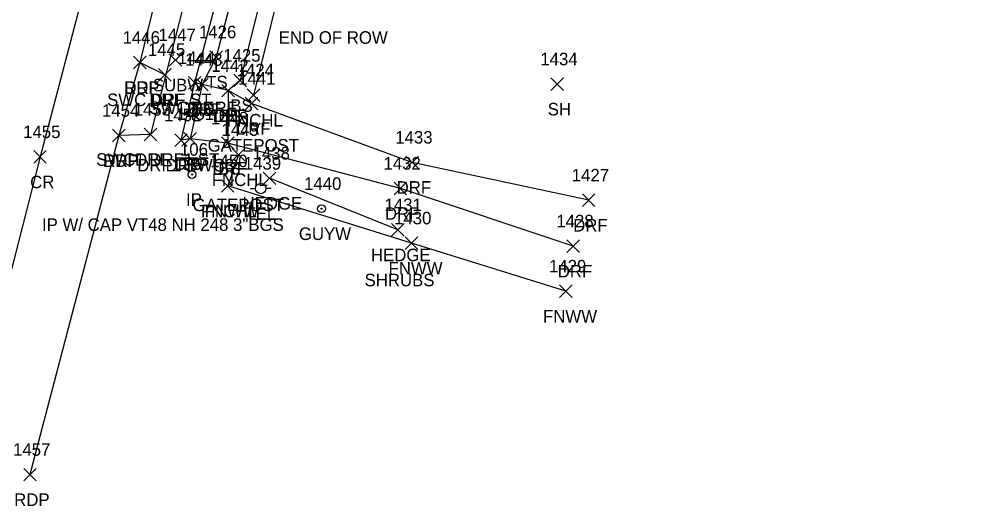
# Model space of a CAD drawing. Extents: x 1477930 to 1480780, y 774090 to 784647.
# Drawn here: x 1479293.7 to 1479445.7, y 774132.1 to 774209.8 of the extents above; entities that cross this region are included whole.
import ezdxf

# ---------------------------------------------------------------- set-up
doc = ezdxf.new("R2010")
doc.units = 0
for name, color, linetype in [('L_A', 7, 'Continuous'), ('L_C', 7, 'Continuous'), ('L_I', 7, 'Continuous'), ('L_TIC', 7, 'Continuous'), ('LAHR', 7, 'Continuous'), ('LELB', 7, 'Continuous'), ('LFNC', 7, 'Continuous'), ('M_A', 7, 'Continuous'), ('M_C', 7, 'Continuous'), ('M_I', 7, 'Continuous'), ('MPIR', 7, 'Continuous'), ('P_A', 7, 'Continuous'), ('P_I', 7, 'Continuous'), ('P_TIC', 7, 'Continuous'), ('PET', 7, 'Continuous'), ('PRC', 7, 'Continuous'), ('R_A', 7, 'Continuous'), ('R_I', 7, 'Continuous'), ('R_TIC', 7, 'Continuous'), ('RDF', 7, 'Continuous'), ('RSW', 7, 'Continuous'), ('U_A', 7, 'Continuous'), ('U_I', 7, 'Continuous'), ('U_TIC', 7, 'Continuous'), ('UP', 7, 'Continuous'), ('UPGW', 7, 'Continuous')]:
    doc.layers.add(name, color=color, linetype=linetype)

msp = doc.modelspace()

# ---------------------------------------------------------------- linework, layer by layer
at = {"layer": 'L_TIC'}
for points in [[(1479324.08, 774202.75), (1479326.08, 774204.75)], [(1479326.08, 774202.75), (1479324.08, 774204.75)], [(1479321.82, 774198.36), (1479323.82, 774200.36)], [(1479323.82, 774198.36), (1479321.82, 774200.36)], [(1479327.89, 774199.01), (1479329.89, 774201.01)], [(1479329.89, 774199.01), (1479327.89, 774201.01)], [(1479378.45, 774198.44), (1479380.45, 774200.44)], [(1479380.45, 774198.44), (1479378.45, 774200.44)], [(1479325.98, 774197.39), (1479327.98, 774199.39)], [(1479327.98, 774197.39), (1479325.98, 774199.39)], [(1479330.04, 774196.67), (1479332.04, 774198.67)], [(1479332.04, 774196.67), (1479330.04, 774198.67)], [(1479319.92, 774189.73), (1479321.92, 774191.73)], [(1479321.92, 774189.73), (1479319.92, 774191.73)], [(1479325.95, 774189), (1479327.95, 774191)], [(1479327.95, 774189), (1479325.95, 774191)], [(1479327.63, 774187.17), (1479329.63, 774189.17)], [(1479329.63, 774187.17), (1479327.63, 774189.17)], [(1479332.58, 774183.41), (1479334.58, 774185.41)], [(1479334.58, 774183.41), (1479332.58, 774185.41)], [(1479325.91, 774182.18), (1479327.91, 774184.18)], [(1479327.91, 774182.18), (1479325.91, 774184.18)], [(1479325.91, 774182.18), (1479327.91, 774184.18)], [(1479327.91, 774182.18), (1479325.91, 774184.18)], [(1479353.05, 774175.18), (1479355.05, 774177.18)], [(1479355.05, 774175.18), (1479353.05, 774177.18)], [(1479355.22, 774173.06), (1479357.22, 774175.06)], [(1479357.22, 774173.06), (1479355.22, 774175.06)], [(1479379.84, 774165.39), (1479381.84, 774167.39)], [(1479381.84, 774165.39), (1479379.84, 774167.39)]]:
    msp.add_lwpolyline(points, dxfattribs=at)
at = {"layer": 'LAHR'}
msp.add_lwpolyline([(1479354.05, 774176.18), (1479333.58, 774184.41)], dxfattribs=at)
at = {"layer": 'LELB'}
for points in [[(1479347.88, 774292.52), (1479335.38, 774243.42), (1479325.08, 774203.75), (1479322.82, 774199.36), (1479320.92, 774190.73)], [(1479352.42, 774291.65), (1479339.33, 774241.92), (1479328.89, 774200.01), (1479326.98, 774198.39), (1479326.95, 774190)]]:
    msp.add_lwpolyline(points, dxfattribs=at)
at = {"layer": 'LFNC'}
for points in [[(1479353.25, 774288.66), (1479341.81, 774241.57), (1479331.04, 774197.67)], [(1479328.63, 774188.17), (1479326.91, 774183.18)], [(1479380.84, 774166.39), (1479356.22, 774174.06), (1479326.91, 774183.18)]]:
    msp.add_lwpolyline(points, dxfattribs=at)
at = {"layer": 'MPIR'}
for radius in [0.625, 0.0833]:
    msp.add_circle((1479321.23, 774185.01), radius, dxfattribs=at)
at = {"layer": 'P_TIC'}
for points in [[(1479311.91, 774201.88), (1479313.91, 774203.88)], [(1479313.91, 774201.88), (1479311.91, 774203.88)], [(1479308.56, 774190.22), (1479310.56, 774192.22)], [(1479310.56, 774190.22), (1479308.56, 774192.22)], [(1479295.99, 774186.82), (1479297.99, 774188.82)], [(1479297.99, 774186.82), (1479295.99, 774188.82)], [(1479294.39, 774136.13), (1479296.39, 774138.13)], [(1479296.39, 774136.13), (1479294.39, 774138.13)]]:
    msp.add_lwpolyline(points, dxfattribs=at)
at = {"layer": 'PET'}
msp.add_lwpolyline([(1479393.7, 774517.71), (1479389.34, 774499.77), (1479385.65, 774485.2), (1479372.47, 774434.64), (1479369.27, 774419.38), (1479364.55, 774403.36), (1479358.32, 774380), (1479344.31, 774327.21), (1479344.11, 774325.21), (1479340.22, 774308.9), (1479335.03, 774292.91), (1479323.53, 774246.41), (1479312.91, 774202.88), (1479309.56, 774191.22), (1479295.39, 774137.13)], dxfattribs=at)
at = {"layer": 'PRC'}
msp.add_lwpolyline([(1479418.32, 774694.97), (1479413.6, 774667.54), (1479403.41, 774616.88), (1479393.18, 774569.31), (1479382.15, 774520.62), (1479370.95, 774473.44), (1479362, 774437.8), (1479350.26, 774392.93), (1479347.88, 774382.5), (1479334.29, 774330.6), (1479333.84, 774328.63), (1479325.02, 774295.54), (1479313.51, 774250.57), (1479296.99, 774187.82), (1479284.93, 774140.68)], dxfattribs=at)
at = {"layer": 'R_TIC'}
for points in [[(1479311.91, 774201.88), (1479313.91, 774203.88)], [(1479313.91, 774201.88), (1479311.91, 774203.88)], [(1479315.88, 774199.93), (1479317.88, 774201.93)], [(1479317.88, 774199.93), (1479315.88, 774201.93)], [(1479315.88, 774199.93), (1479317.88, 774201.93)], [(1479317.88, 774199.93), (1479315.88, 774201.93)], [(1479320.64, 774198.64), (1479322.64, 774200.64)], [(1479322.64, 774198.64), (1479320.64, 774200.64)], [(1479320.64, 774198.64), (1479322.64, 774200.64)], [(1479322.64, 774198.64), (1479320.64, 774200.64)], [(1479321.82, 774198.36), (1479323.82, 774200.36)], [(1479323.82, 774198.36), (1479321.82, 774200.36)], [(1479325.98, 774197.39), (1479327.98, 774199.39)], [(1479327.98, 774197.39), (1479325.98, 774199.39)], [(1479329.71, 774195.35), (1479331.71, 774197.35)], [(1479331.71, 774195.35), (1479329.71, 774197.35)], [(1479308.56, 774190.22), (1479310.56, 774192.22)], [(1479310.56, 774190.22), (1479308.56, 774192.22)], [(1479313.62, 774190.4), (1479315.62, 774192.4)], [(1479315.62, 774190.4), (1479313.62, 774192.4)], [(1479313.62, 774190.4), (1479315.62, 774192.4)], [(1479315.62, 774190.4), (1479313.62, 774192.4)], [(1479318.46, 774189.5), (1479320.46, 774191.5)], [(1479320.46, 774189.5), (1479318.46, 774191.5)], [(1479318.46, 774189.5), (1479320.46, 774191.5)], [(1479320.46, 774189.5), (1479318.46, 774191.5)], [(1479319.92, 774189.73), (1479321.92, 774191.73)], [(1479321.92, 774189.73), (1479319.92, 774191.73)], [(1479325.95, 774189), (1479327.95, 774191)], [(1479327.95, 774189), (1479325.95, 774191)], [(1479355.32, 774185.95), (1479357.32, 774187.95)], [(1479357.32, 774185.95), (1479355.32, 774187.95)], [(1479353.44, 774181.79), (1479355.44, 774183.79)], [(1479355.44, 774181.79), (1479353.44, 774183.79)], [(1479383.47, 774179.91), (1479385.47, 774181.91)], [(1479385.47, 774179.91), (1479383.47, 774181.91)], [(1479381, 774172.58), (1479383, 774174.58)], [(1479383, 774172.58), (1479381, 774174.58)]]:
    msp.add_lwpolyline(points, dxfattribs=at)
at = {"layer": 'RDF'}
for points in [[(1479316.88, 774200.93), (1479312.91, 774202.88)], [(1479384.47, 774180.91), (1479356.32, 774186.95), (1479330.71, 774196.35), (1479326.98, 774198.39), (1479322.82, 774199.36), (1479321.64, 774199.64)], [(1479314.62, 774191.4), (1479309.56, 774191.22)], [(1479382, 774173.58), (1479354.44, 774182.79), (1479326.95, 774190), (1479320.92, 774190.73), (1479319.46, 774190.5)]]:
    msp.add_lwpolyline(points, dxfattribs=at)
at = {"layer": 'RSW'}
for points in [[(1479445.73, 774683.18), (1479436.47, 774645.61), (1479432.44, 774628.24), (1479428.42, 774611.14), (1479416.86, 774563.55), (1479405.32, 774516.05), (1479399.83, 774493.77), (1479397.14, 774483.55), (1479383.7, 774432.42), (1479378.78, 774414.66), (1479376, 774403.93), (1479368.41, 774376.23), (1479354.39, 774323.87), (1479354.03, 774322.36), (1479349.26, 774304.31), (1479346.2, 774292.81), (1479333.15, 774243.56), (1479321.64, 774199.64), (1479319.46, 774190.5)], [(1479439.59, 774678.84), (1479428.06, 774631.68), (1479427.69, 774629.39), (1479423.62, 774612.61), (1479412.13, 774564.62), (1479400.05, 774515.9), (1479395.35, 774496.7), (1479392.07, 774484.83), (1479378.7, 774433.47), (1479373.97, 774416.64), (1479370.99, 774405.04), (1479364.01, 774378.3), (1479349.72, 774325.26), (1479349.32, 774323.81), (1479344.48, 774305.55), (1479341.14, 774293.48), (1479328.32, 774245.21), (1479314.62, 774191.4)]]:
    msp.add_lwpolyline(points, dxfattribs=at)
at = {"layer": 'U_TIC'}
for points in [[(1479317.58, 774202.29), (1479319.58, 774204.29)], [(1479319.58, 774202.29), (1479317.58, 774204.29)]]:
    msp.add_lwpolyline(points, dxfattribs=at)
at = {"layer": 'UP'}
for p, q in [((1479330.52, 774182.77), (1479331.34, 774182.77)), ((1479332.18, 774182.78), (1479332.18, 774182.78)), ((1479333.84, 774182.78), (1479333.01, 774182.78)), ((1479333.01, 774182.78), (1479333.01, 774182.78)), ((1479333.84, 774182.78), (1479333.84, 774182.78))]:
    msp.add_line(p, q, dxfattribs=at)
msp.add_circle((1479332.18, 774182.78), 0.833, dxfattribs=at)
at = {"layer": 'UPGW'}
for radius in [0.625, 0.0833]:
    msp.add_circle((1479341.87, 774179.56), radius, dxfattribs=at)

# ---------------------------------------------------------------- texts
at = {"layer": 'L_A'}
for s, p in [('TS', (1479323.49, 774198.75)), ('BS', (1479327.33, 774195.01)), ('TS', (1479321.23, 774194.36)), ('BS', (1479325.42, 774193.39)), ('SH', (1479377.94, 774194.44)), ('FNCHL', (1479326.78, 774192.67)), ('TS', (1479319.33, 774185.73)), ('BS', (1479325.39, 774185)), ('FNCHL', (1479324.38, 774183.17)), ('FNCHL', (1479322.66, 774178.18)), ('FNWW', (1479323.26, 774178.18)), ('HEDGE', (1479329.28, 774179.41)), ('HEDGE', (1479349.75, 774171.18)), ('FNWW', (1479352.56, 774169.06)), ('FNWW', (1479377.19, 774161.39))]:
    msp.add_text(s, height=2, dxfattribs=at).set_placement(p)
at = {"layer": 'L_C'}
for s, p in [('END OF ROW', (1479335.05, 774205.87)), ('GATEPOST', (1479323.72, 774188.67)), ('GATEPOST', (1479321.32, 774179.17)), ('SHRUBS', (1479348.74, 774167.18))]:
    msp.add_text(s, height=2, dxfattribs=at).set_placement(p)
at = {"layer": 'L_I'}
for s, p in [('1426', (1479322.33, 774206.75)), ('1443', (1479320.13, 774202.36)), ('1425', (1479326.2, 774203.01)), ('1434', (1479376.76, 774202.44)), ('1442', (1479324.29, 774201.39)), ('1424', (1479328.34, 774200.67)), ('1451', (1479318.79, 774193.73)), ('1448', (1479324.25, 774193)), ('1449', (1479325.93, 774191.17)), ('1438', (1479330.88, 774187.41)), ('1450', (1479324.13, 774186.18)), ('1450', (1479324.13, 774186.18)), ('1431', (1479351.92, 774179.18)), ('1430', (1479353.44, 774177.06)), ('1429', (1479378.14, 774169.39))]:
    msp.add_text(s, height=2, dxfattribs=at).set_placement(p)
at = {"layer": 'M_A'}
msp.add_text('IP', height=2, dxfattribs=at).set_placement((1479320.27, 774180.01))
at = {"layer": 'M_C'}
msp.add_text('IP W/ CAP VT48 NH 248 3"BGS', height=2, dxfattribs=at).set_placement((1479297.3, 774176.01))
at = {"layer": 'M_I'}
msp.add_text('106', height=2, dxfattribs=at).set_placement((1479319.3, 774188.01))
at = {"layer": 'P_A'}
for s, p in [('RDP', (1479310.4, 774197.88)), ('RDP', (1479307.05, 774186.22)), ('CR', (1479295.42, 774182.82)), ('RDP', (1479292.87, 774132.13))]:
    msp.add_text(s, height=2, dxfattribs=at).set_placement(p)
at = {"layer": 'P_I'}
for s, p in [('1446', (1479310.16, 774205.88)), ('1454', (1479306.87, 774194.22)), ('1455', (1479294.3, 774190.82)), ('1457', (1479292.69, 774140.13))]:
    msp.add_text(s, height=2, dxfattribs=at).set_placement(p)
at = {"layer": 'R_A'}
for s, p in [('DRF', (1479310.45, 774197.88)), ('SWC DRF ST', (1479307.69, 774195.93)), ('DRF', (1479314.42, 774195.93)), ('SWC3 DRF', (1479314.42, 774194.64)), ('DRF', (1479319.18, 774194.64)), ('DRF', (1479320.36, 774194.36)), ('DRF', (1479324.52, 774193.39)), ('DRF', (1479328.24, 774191.35)), ('SWC1 DRF1 ST', (1479305.95, 774186.4)), ('DRF', (1479307.1, 774186.22)), ('DRF', (1479312.15, 774186.4)), ('DRF', (1479318.45, 774185.73)), ('DRF1 SWC3', (1479312.49, 774185.5)), ('DRF', (1479317, 774185.5)), ('DRF', (1479324.48, 774185)), ('DRF', (1479353.85, 774181.95)), ('DRF', (1479351.98, 774177.79)), ('DRF', (1479382, 774175.91)), ('DRF', (1479379.54, 774168.58))]:
    msp.add_text(s, height=2, dxfattribs=at).set_placement(p)
at = {"layer": 'R_I'}
for s, p in [('1446', (1479310.16, 774205.88)), ('1445', (1479314.19, 774203.93)), ('1445', (1479314.19, 774203.93)), ('1444', (1479318.95, 774202.64)), ('1444', (1479318.95, 774202.64)), ('1443', (1479320.13, 774202.36)), ('1442', (1479324.29, 774201.39)), ('1441', (1479328.58, 774199.35)), ('1454', (1479306.87, 774194.22)), ('1453', (1479311.92, 774194.4)), ('1453', (1479311.92, 774194.4)), ('1452', (1479316.77, 774193.5)), ('1452', (1479316.77, 774193.5)), ('1451', (1479318.79, 774193.73)), ('1448', (1479324.25, 774193)), ('1433', (1479353.63, 774189.95)), ('1432', (1479351.75, 774185.79)), ('1427', (1479381.77, 774183.91)), ('1428', (1479379.31, 774176.58))]:
    msp.add_text(s, height=2, dxfattribs=at).set_placement(p)
at = {"layer": 'U_A'}
for s, p in [('SUBW', (1479314.98, 774198.29)), ('TEL', (1479329.74, 774177.78)), ('GUYW', (1479338.26, 774174.56))]:
    msp.add_text(s, height=2, dxfattribs=at).set_placement(p)
at = {"layer": 'U_I'}
for s, p in [('1447', (1479315.88, 774206.29)), ('1439', (1479329.48, 774185.78)), ('1440', (1479339.09, 774182.56))]:
    msp.add_text(s, height=2, dxfattribs=at).set_placement(p)

doc.saveas('drawing.dxf')
